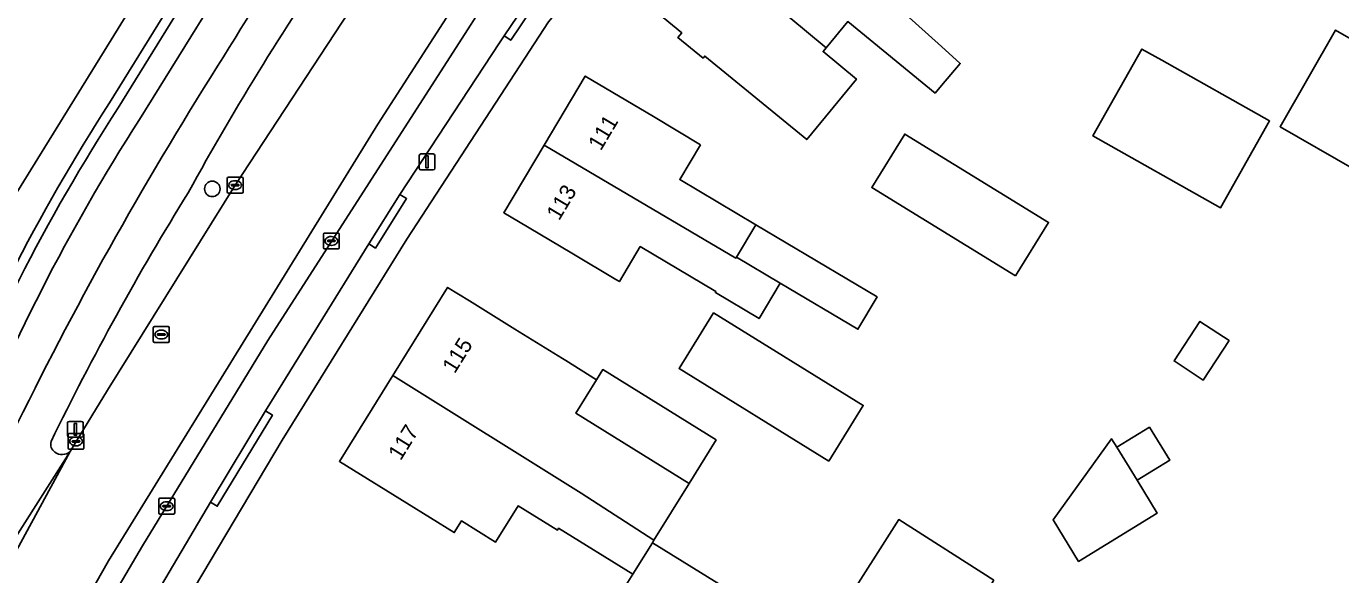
# Model space of a CAD drawing. Extents: x 162879 to 165540, y 384011 to 385181.
# Drawn here: x 164442.3 to 164525.2, y 384862.4 to 384897.1 of the extents above; entities that cross this region are included whole.
import ezdxf

# ---------------------------------------------------------------- set-up
doc = ezdxf.new("R2010")
doc.units = 0
for name, color, linetype in [('IMGEO_Boom', 7, 'Continuous'), ('IMGEO_Erf', 7, 'Continuous'), ('IMGEO_Fietspad_gesloten', 7, 'Continuous'), ('IMGEO_Fietspad_open', 7, 'Continuous'), ('IMGEO_Groenvoorziening', 7, 'Continuous'), ('IMGEO_Kolk', 7, 'Continuous'), ('IMGEO_Lichtmast', 7, 'Continuous'), ('IMGEO_Pand', 7, 'Continuous'), ('IMGEO_Pand_nummerreeks', 7, 'Continuous'), ('IMGEO_Parkeervlak_open', 7, 'Continuous'), ('IMGEO_Rijbaan_lokaal_gesloten', 7, 'Continuous'), ('IMGEO_Rioolput', 7, 'Continuous'), ('IMGEO_Verkeerseiland_open', 7, 'Continuous'), ('IMGEO_Voetpad_open', 7, 'Continuous')]:
    doc.layers.add(name, color=color, linetype=linetype)

msp = doc.modelspace()

# ---------------------------------------------------------------- linework, layer by layer
at = {"layer": 'IMGEO_Boom'}
msp.add_circle((164453.994, 384886.78), 0.489, dxfattribs=at)
at = {"layer": 'IMGEO_Erf'}
for points in [[(164529.298, 384920.884), (164514.486, 384936.751), (164506.803, 384929.629), (164502.671, 384929.959), (164500, 384927.045), (164490.313, 384915.433), (164475.209, 384897.333), (164473.71, 384895.03), (164466.27, 384883.603), (164458.393, 384870.901), (164450.828, 384858.17), (164442.115, 384843.091), (164430.304, 384821.224), (164425.889, 384812.498), (164424.399, 384809.126), (164419.563, 384795.816), (164414.61, 384778.596)], [(164496.927, 384898.538), (164500, 384895.763), (164501.177, 384894.7), (164500, 384893.314), (164499.586, 384892.826), (164494.078, 384897.343), (164492.714, 384895.68), (164492.523, 384895.447), (164494.633, 384893.716), (164491.496, 384889.891), (164485.058, 384895.17), (164484.953, 384895.042), (164483.372, 384896.339), (164483.612, 384896.632), (164481.481, 384898.379)]]:
    msp.add_lwpolyline(points, dxfattribs=at)
for points in [[(164521.352, 384890.703), (164524.859, 384896.807), (164534.246, 384891.414), (164530.739, 384885.309)], [(164517.601, 384885.592), (164509.551, 384890.126), (164512.64, 384895.611), (164513.897, 384894.903), (164520.69, 384891.076)], [(164484.801, 384889.567), (164483.488, 384887.363), (164488.277, 384884.51), (164495.933, 384879.952), (164494.72, 384877.915), (164489.822, 384880.831), (164488.488, 384878.591), (164485.729, 384880.233), (164485.767, 384880.296), (164480.992, 384883.141), (164479.675, 384880.929), (164479.454, 384881.061), (164476.677, 384882.715), (164473.311, 384884.721), (164472.381, 384885.275), (164474.924, 384889.543), (164477.523, 384893.904), (164481.819, 384891.344)], [(164504.671, 384881.281), (164495.593, 384886.862), (164497.673, 384890.245), (164506.751, 384884.664)], [(164485.779, 384870.926), (164484.076, 384868.179), (164481.858, 384864.603), (164481.754, 384864.436), (164485.954, 384861.831), (164484.097, 384858.837), (164479.897, 384861.442), (164480.519, 384862.444), (164475.839, 384865.347), (164475.762, 384865.222), (164473.287, 384866.757), (164471.868, 384864.469), (164469.712, 384865.807), (164469.257, 384865.073), (164466.263, 384866.93), (164462.015, 384869.566), (164465.378, 384874.987), (164468.836, 384880.56), (164470.22, 384879.702), (164473.085, 384877.924), (164476.093, 384876.058), (164476.296, 384875.932), (164478.233, 384874.73), (164478.626, 384875.364)], [(164492.881, 384869.594), (164483.439, 384875.435), (164485.613, 384878.949), (164495.055, 384873.109)], [(164516.508, 384874.709), (164514.667, 384875.915), (164516.299, 384878.407), (164518.14, 384877.201)], [(164508.643, 384863.254), (164507.037, 384865.871), (164510.729, 384870.997), (164511.055, 384870.465), (164513.113, 384871.729), (164514.393, 384869.643), (164512.335, 384868.38), (164513.61, 384866.304)], [(164503.305, 384862.068), (164499.733, 384856.462), (164497.996, 384857.568), (164493.728, 384860.287), (164497.3, 384865.894)]]:
    msp.add_lwpolyline(points, close=True, dxfattribs=at)
at = {"layer": 'IMGEO_Fietspad_gesloten'}
msp.add_lwpolyline([(164441.328, 384871.194), (164434.206, 384854.573), (164432.248, 384850.081), (164445.025, 384870.196)], dxfattribs=at)
for centre, radius, start, end in [((164822.645, 384668.613), 432.08, 145.51947, 148.47611), ((164607.213, 384801.68), 176.478, 145.17301, 151.259), ((164657.357, 384766.101), 240.235, 147.68394, 154.0581), ((164601.492, 384794.289), 175.259, 148.23962, 154.10717), ((164444.415, 384870.655), 0.611, 164.0515, 234.86445), ((164444.52, 384870.746), 0.747, 232.29378, 312.5871)]:
    msp.add_arc(centre, radius, start, end, dxfattribs=at)
at = {"layer": 'IMGEO_Fietspad_open'}
for points in [[(164411.37, 384762.857), (164411.594, 384763.921), (164414.61, 384778.596), (164419.563, 384795.816), (164424.399, 384809.126), (164425.889, 384812.498), (164430.304, 384821.224), (164442.115, 384843.091), (164450.828, 384858.17), (164458.393, 384870.901), (164466.27, 384883.603), (164473.71, 384895.03), (164475.209, 384897.333), (164490.313, 384915.433), (164500, 384927.045), (164502.671, 384929.959), (164505.532, 384933.005), (164510.737, 384938.434), (164511.849, 384939.577), (164513.222, 384940.989), (164519.802, 384947.755)], [(164476.489, 384902.518), (164476.205, 384902.095), (164476.619, 384901.817), (164472.82, 384896.164), (164472.406, 384896.442), (164472.115, 384896), (164465.826, 384886.431), (164466.249, 384886.165), (164464.283, 384883.038), (164463.86, 384883.304), (164457.36, 384872.756), (164457.788, 384872.498), (164454.31, 384866.735), (164453.882, 384866.993), (164447.088, 384855.483)]]:
    msp.add_lwpolyline(points, dxfattribs=at)
at = {"layer": 'IMGEO_Groenvoorziening'}
for points in [[(164440.054, 384883.954), (164455.776, 384909.442)], [(164455.776, 384909.442), (164440.054, 384883.954)], [(164447.518, 384892.214), (164454.906, 384904.196)], [(164456.737, 384903.004), (164449.401, 384891.172)], [(164455.439, 384887.015), (164464.399, 384900.701), (164464.636, 384901.062)], [(164445.025, 384870.196), (164445.403, 384870.831), (164447.387, 384874.069), (164455.439, 384887.015)]]:
    msp.add_lwpolyline(points, dxfattribs=at)
for centre, radius, start, end in [((164822.645, 384668.613), 432.08, 145.51947, 148.47611), ((164607.213, 384801.68), 176.478, 145.17301, 151.259), ((164657.357, 384766.101), 240.235, 147.68394, 154.0581), ((164552.04, 384824.772), 124.392, 147.16803, 158.69017), ((164556.532, 384822.635), 127.178, 147.39073, 158.57344), ((164601.492, 384794.289), 175.259, 148.23962, 154.10717), ((164444.415, 384870.655), 0.611, 164.0515, 234.86445), ((164444.52, 384870.746), 0.747, 232.29378, 312.5871)]:
    msp.add_arc(centre, radius, start, end, dxfattribs=at)
at = {"layer": 'IMGEO_Kolk'}
for p, q in [((164454.936, 384886.59), (164454.936, 384887.442)), ((164455.011, 384887.516), (164455.863, 384887.516)), ((164455.424, 384887.296), (164455.449, 384887.296)), ((164455.937, 384887.442), (164455.937, 384886.59)), ((164455.863, 384886.516), (164455.011, 384886.516)), ((164455.195, 384887.01), (164455.195, 384887.022)), ((164455.633, 384886.973), (164455.235, 384886.973)), ((164455.238, 384887.059), (164455.636, 384887.059)), ((164455.447, 384886.736), (164455.422, 384886.736)), ((164455.679, 384887.022), (164455.679, 384887.01)), ((164461.005, 384883.066), (164461.005, 384883.918)), ((164461.08, 384883.992), (164461.932, 384883.992)), ((164462.006, 384883.918), (164462.006, 384883.066)), ((164461.264, 384883.486), (164461.264, 384883.498)), ((164461.702, 384883.449), (164461.304, 384883.449)), ((164461.307, 384883.535), (164461.705, 384883.535)), ((164461.516, 384883.212), (164461.491, 384883.212)), ((164461.493, 384883.772), (164461.518, 384883.772)), ((164461.748, 384883.498), (164461.748, 384883.486)), ((164461.932, 384882.992), (164461.08, 384882.992)), ((164444.901, 384870.406), (164444.901, 384871.258)), ((164444.976, 384871.332), (164445.828, 384871.332)), ((164445.16, 384870.826), (164445.16, 384870.838)), ((164445.598, 384870.789), (164445.2, 384870.789)), ((164445.203, 384870.875), (164445.601, 384870.875)), ((164445.389, 384871.112), (164445.414, 384871.112)), ((164445.644, 384870.838), (164445.644, 384870.826)), ((164445.902, 384871.258), (164445.902, 384870.406)), ((164445.828, 384870.332), (164444.976, 384870.332)), ((164445.412, 384870.552), (164445.387, 384870.552)), ((164450.621, 384866.315), (164450.621, 384867.167)), ((164450.696, 384867.241), (164451.548, 384867.241)), ((164450.88, 384866.735), (164450.88, 384866.747)), ((164451.318, 384866.698), (164450.92, 384866.698)), ((164450.923, 384866.784), (164451.321, 384866.784)), ((164451.132, 384866.461), (164451.107, 384866.461)), ((164451.109, 384867.021), (164451.134, 384867.021)), ((164451.364, 384866.747), (164451.364, 384866.735)), ((164451.622, 384867.167), (164451.622, 384866.315)), ((164451.548, 384866.241), (164450.696, 384866.241))]:
    msp.add_line(p, q, dxfattribs=at)
for points in [[(164454.936, 384886.59), (164454.936, 384887.442)], [(164455.011, 384887.516), (164455.863, 384887.516)], [(164455.937, 384887.442), (164455.937, 384886.59)], [(164455.863, 384886.516), (164455.011, 384886.516)], [(164461.005, 384883.066), (164461.005, 384883.918)], [(164461.08, 384883.992), (164461.932, 384883.992)], [(164462.006, 384883.918), (164462.006, 384883.066)], [(164461.932, 384882.992), (164461.08, 384882.992)], [(164444.901, 384870.406), (164444.901, 384871.258)], [(164444.976, 384871.332), (164445.828, 384871.332)], [(164445.902, 384871.258), (164445.902, 384870.406)], [(164445.828, 384870.332), (164444.976, 384870.332)], [(164450.621, 384866.315), (164450.621, 384867.167)], [(164450.696, 384867.241), (164451.548, 384867.241)], [(164451.622, 384867.167), (164451.622, 384866.315)], [(164451.548, 384866.241), (164450.696, 384866.241)]]:
    msp.add_lwpolyline(points, dxfattribs=at)
for centre, radius, start, end in [((164455.013, 384887.44), 0.0765, 91.55205, 178.44795), ((164455.013, 384887.44), 0.0765, 91.55205, 178.44795), ((164455.861, 384887.44), 0.0765, 1.55205, 88.44795), ((164455.861, 384887.44), 0.0765, 1.55205, 88.44795), ((164455.013, 384886.592), 0.0765, 181.55205, 268.44795), ((164455.013, 384886.592), 0.0765, 181.55205, 268.44795), ((164455.235, 384887.019), 0.0403, 85.87752, 175.75265), ((164455.232, 384887.009), 0.0366, 178.93798, 274.71019), ((164455.636, 384887.016), 0.043, 264.86636, 352.45326), ((164455.64, 384887.021), 0.0386, 1.73085, 96.63898), ((164455.861, 384886.592), 0.0765, 271.55205, 358.44795), ((164455.861, 384886.592), 0.0765, 271.55205, 358.44795), ((164461.082, 384883.916), 0.0765, 91.55205, 178.44795), ((164461.082, 384883.916), 0.0765, 91.55205, 178.44795), ((164461.93, 384883.916), 0.0765, 1.55205, 88.44795), ((164461.93, 384883.916), 0.0765, 1.55205, 88.44795), ((164461.082, 384883.068), 0.0765, 181.55205, 268.44795), ((164461.082, 384883.068), 0.0765, 181.55205, 268.44795), ((164461.304, 384883.495), 0.0403, 85.87752, 175.75265), ((164461.301, 384883.485), 0.0366, 178.93798, 274.71019), ((164461.705, 384883.492), 0.043, 264.86636, 352.45326), ((164461.709, 384883.497), 0.0386, 1.73085, 96.63898), ((164461.93, 384883.068), 0.0765, 271.55205, 358.44795), ((164461.93, 384883.068), 0.0765, 271.55205, 358.44795), ((164444.978, 384871.256), 0.0765, 91.55205, 178.44795), ((164444.978, 384871.256), 0.0765, 91.55205, 178.44795), ((164445.2, 384870.835), 0.0403, 85.87752, 175.75265), ((164445.197, 384870.825), 0.0366, 178.93798, 274.71019), ((164445.601, 384870.832), 0.043, 264.86636, 352.45326), ((164445.605, 384870.837), 0.0386, 1.73085, 96.63898), ((164445.826, 384871.256), 0.0765, 1.55205, 88.44795), ((164445.826, 384871.256), 0.0765, 1.55205, 88.44795), ((164444.978, 384870.408), 0.0765, 181.55205, 268.44795), ((164444.978, 384870.408), 0.0765, 181.55205, 268.44795), ((164445.826, 384870.408), 0.0765, 271.55205, 358.44795), ((164445.826, 384870.408), 0.0765, 271.55205, 358.44795), ((164450.698, 384867.165), 0.0765, 91.55205, 178.44795), ((164450.698, 384867.165), 0.0765, 91.55205, 178.44795), ((164450.92, 384866.744), 0.0403, 85.87752, 175.75265), ((164450.917, 384866.734), 0.0366, 178.93798, 274.71019), ((164451.321, 384866.741), 0.043, 264.86636, 352.45326), ((164451.325, 384866.746), 0.0386, 1.73085, 96.63898), ((164451.546, 384867.165), 0.0765, 1.55205, 88.44795), ((164451.546, 384867.165), 0.0765, 1.55205, 88.44795), ((164450.698, 384866.317), 0.0765, 181.55205, 268.44795), ((164450.698, 384866.317), 0.0765, 181.55205, 268.44795), ((164451.546, 384866.317), 0.0765, 271.55205, 358.44795), ((164451.546, 384866.317), 0.0765, 271.55205, 358.44795)]:
    msp.add_arc(centre, radius, start, end, dxfattribs=at)
for centre, major_axis, ratio, start_param, end_param in [((164455.423, 384887.016), (-0.387, 0.002), 0.722429, 4.712389, 7.853982), ((164455.448, 384887.016), (-0.39, 0.002), 0.717154, 1.570796, 4.712389), ((164461.492, 384883.492), (-0.387, 0.002), 0.722429, 4.712389, 7.853982), ((164461.517, 384883.492), (-0.39, 0.002), 0.717154, 1.570796, 4.712389), ((164445.388, 384870.832), (-0.387, 0.002), 0.722429, 4.712389, 7.853982), ((164445.413, 384870.832), (-0.39, 0.002), 0.717154, 1.570796, 4.712389), ((164451.108, 384866.741), (-0.387, 0.002), 0.722429, 4.712389, 7.853982), ((164451.133, 384866.741), (-0.39, 0.002), 0.717154, 1.570796, 4.712389)]:
    msp.add_ellipse(centre, major_axis=major_axis, ratio=ratio, start_param=start_param, end_param=end_param, dxfattribs=at)
at = {"layer": 'IMGEO_Lichtmast'}
for p, q in [((164467.048, 384888.085), (164467.048, 384888.885)), ((164467.048, 384888.885), (164467.048, 384888.085)), ((164467.148, 384888.985), (164467.938, 384888.985)), ((164467.938, 384888.985), (164467.148, 384888.985)), ((164468.038, 384888.885), (164468.038, 384888.085)), ((164468.038, 384888.085), (164468.038, 384888.885)), ((164467.938, 384887.985), (164467.148, 384887.985)), ((164467.148, 384887.985), (164467.938, 384887.985)), ((164444.862, 384871.197), (164444.862, 384871.997)), ((164444.862, 384871.997), (164444.862, 384871.197)), ((164444.962, 384872.097), (164445.752, 384872.097)), ((164445.752, 384872.097), (164444.962, 384872.097)), ((164445.852, 384871.997), (164445.852, 384871.197)), ((164445.852, 384871.197), (164445.852, 384871.997)), ((164445.752, 384871.097), (164444.962, 384871.097)), ((164444.962, 384871.097), (164445.752, 384871.097))]:
    msp.add_line(p, q, dxfattribs=at)
for points in [[(164467.468, 384888.86), (164467.618, 384888.86), (164467.618, 384888.11), (164467.468, 384888.11), (164467.468, 384888.86)], [(164445.282, 384871.972), (164445.432, 384871.972), (164445.432, 384871.222), (164445.282, 384871.222), (164445.282, 384871.972)]]:
    msp.add_lwpolyline(points, dxfattribs=at)
for centre, start, end in [((164467.148, 384888.885), 90, 180), ((164467.148, 384888.885), 90, 180), ((164467.938, 384888.885), 0, 90), ((164467.938, 384888.885), 360, 90), ((164467.148, 384888.085), 180, 270), ((164467.148, 384888.085), 180, 270), ((164467.938, 384888.085), 270, 0), ((164467.938, 384888.085), 270, 0), ((164444.962, 384871.997), 90, 180), ((164444.962, 384871.997), 90, 180), ((164445.752, 384871.997), 0, 90), ((164445.752, 384871.997), 360, 90), ((164444.962, 384871.197), 180, 270), ((164444.962, 384871.197), 180, 270), ((164445.752, 384871.197), 270, 0), ((164445.752, 384871.197), 270, 0)]:
    msp.add_arc(centre, 0.1, start, end, dxfattribs=at)
at = {"layer": 'IMGEO_Pand'}
for points in [[(164492.714, 384895.68), (164494.078, 384897.343), (164499.586, 384892.826), (164500, 384893.314), (164501.177, 384894.7), (164500, 384895.763), (164496.927, 384898.538), (164496.598, 384898.835), (164493.49, 384901.403), (164493.418, 384901.315), (164487.72, 384905.989), (164484.569, 384902.145), (164490.357, 384897.644)], [(164492.714, 384895.68), (164490.357, 384897.644), (164484.569, 384902.145), (164481.481, 384898.379), (164483.612, 384896.632), (164483.372, 384896.339), (164484.953, 384895.042), (164485.058, 384895.17), (164491.496, 384889.891), (164494.633, 384893.716), (164492.523, 384895.447)], [(164534.246, 384891.414), (164524.859, 384896.807), (164521.352, 384890.703), (164530.739, 384885.309)], [(164520.69, 384891.076), (164513.897, 384894.903), (164512.64, 384895.611), (164509.551, 384890.126), (164517.601, 384885.592)], [(164484.801, 384889.567), (164481.819, 384891.344), (164477.523, 384893.904), (164474.924, 384889.543), (164487.025, 384882.407), (164487.064, 384882.473), (164488.277, 384884.51), (164483.488, 384887.363)], [(164504.671, 384881.281), (164506.751, 384884.664), (164497.673, 384890.245), (164495.593, 384886.862)], [(164474.924, 384889.543), (164472.381, 384885.275), (164473.311, 384884.721), (164476.677, 384882.715), (164479.454, 384881.061), (164479.675, 384880.929), (164480.992, 384883.141), (164485.767, 384880.296), (164485.729, 384880.233), (164488.488, 384878.591), (164489.822, 384880.831), (164487.064, 384882.473), (164487.025, 384882.407)], [(164488.277, 384884.51), (164487.064, 384882.473), (164489.822, 384880.831), (164494.72, 384877.915), (164495.933, 384879.952)], [(164478.233, 384874.73), (164476.296, 384875.932), (164476.093, 384876.058), (164473.085, 384877.924), (164470.22, 384879.702), (164468.836, 384880.56), (164465.378, 384874.987), (164477.26, 384867.557), (164481.858, 384864.603), (164484.076, 384868.179), (164476.922, 384872.617)], [(164492.881, 384869.594), (164495.055, 384873.109), (164485.613, 384878.949), (164483.439, 384875.435)], [(164516.299, 384878.407), (164514.667, 384875.915), (164516.508, 384874.709), (164518.14, 384877.201)], [(164477.26, 384867.557), (164465.378, 384874.987), (164462.015, 384869.566), (164466.263, 384866.93), (164469.257, 384865.073), (164469.712, 384865.807), (164471.868, 384864.469), (164473.287, 384866.757), (164475.762, 384865.222), (164475.839, 384865.347), (164480.519, 384862.444), (164481.754, 384864.436), (164481.858, 384864.603)], [(164478.233, 384874.73), (164476.922, 384872.617), (164484.076, 384868.179), (164485.779, 384870.926), (164478.626, 384875.364)], [(164511.055, 384870.465), (164512.335, 384868.38), (164514.393, 384869.643), (164513.113, 384871.729)], [(164512.335, 384868.38), (164511.055, 384870.465), (164510.729, 384870.997), (164507.037, 384865.871), (164508.643, 384863.254), (164513.61, 384866.304)], [(164503.305, 384862.068), (164497.3, 384865.894), (164493.728, 384860.287), (164497.996, 384857.568), (164499.733, 384856.462)], [(164481.754, 384864.436), (164480.519, 384862.444), (164479.897, 384861.442), (164484.097, 384858.837), (164485.954, 384861.831)]]:
    msp.add_lwpolyline(points, close=True, dxfattribs=at)
at = {"layer": 'IMGEO_Parkeervlak_open'}
for points in [[(164476.538, 384906.461), (164472.931, 384901.262), (164470.273, 384897.119), (164457.492, 384877.201), (164449.591, 384864.231), (164441.661, 384850.736), (164437.347, 384843.111), (164429.393, 384828.507), (164424.366, 384818.895), (164420.582, 384810.694), (164417.221, 384801.957), (164413.774, 384791.048), (164411.542, 384783.001), (164409.229, 384771.64)], [(164425.058, 384815.408), (164426.677, 384818.505), (164431.656, 384828.03), (164433.112, 384830.686), (164437.068, 384837.994), (164438.997, 384841.49), (164443.482, 384849.258), (164447.088, 384855.483), (164453.882, 384866.993), (164457.36, 384872.756), (164463.86, 384883.304), (164465.826, 384886.431), (164472.115, 384896), (164472.406, 384896.442), (164476.205, 384902.095), (164476.489, 384902.518)]]:
    msp.add_lwpolyline(points, dxfattribs=at)
at = {"layer": 'IMGEO_Rijbaan_lokaal_gesloten'}
for points in [[(164430.673, 384833.693), (164447.441, 384863.285), (164464.442, 384890.858), (164468.976, 384897.91), (164471.584, 384901.964), (164475.854, 384908.1), (164481.056, 384913.77), (164487.538, 384920.685), (164488.058, 384921.24), (164488.222, 384921.429), (164498.545, 384933.029), (164498.796, 384933.297), (164500, 384934.586), (164503.392, 384938.251), (164505.447, 384940.384), (164506.907, 384941.914), (164512.973, 384948.151), (164513.847, 384949.055), (164517.126, 384952.444), (164518.037, 384953.391), (164520.096, 384955.513), (164523.598, 384959.073), (164534.339, 384969.992)], [(164487.538, 384920.685), (164481.056, 384913.77), (164475.854, 384908.1), (164471.584, 384901.964), (164468.976, 384897.91), (164464.442, 384890.858), (164447.441, 384863.285), (164430.673, 384833.693), (164423.298, 384819.712), (164419.028, 384810.315), (164414.758, 384799.053), (164410.876, 384786.043)], [(164468.454, 384906.745), (164466.894, 384904.461), (164466.803, 384904.326), (164464.636, 384901.062), (164464.399, 384900.701), (164455.439, 384887.015), (164447.387, 384874.069), (164445.403, 384870.831), (164445.025, 384870.196), (164435.252, 384852.178), (164430.361, 384843.091), (164425.703, 384834.781), (164419.027, 384821.81), (164415.456, 384814.509), (164412.584, 384807.324), (164410.1, 384800.062), (164405.946, 384786.587)], [(164413.774, 384791.048), (164417.221, 384801.957), (164420.582, 384810.694), (164424.366, 384818.895), (164429.393, 384828.507), (164437.347, 384843.111), (164441.661, 384850.736), (164449.591, 384864.231), (164457.492, 384877.201), (164470.273, 384897.119), (164472.931, 384901.262)], [(164430.361, 384843.091), (164435.252, 384852.178), (164445.025, 384870.196), (164432.248, 384850.081), (164427.068, 384840.78), (164416.149, 384820.002)]]:
    msp.add_lwpolyline(points, dxfattribs=at)
at = {"layer": 'IMGEO_Rioolput'}
for p, q in [((164450.35, 384878.081), (164451.202, 384878.081)), ((164450.275, 384877.155), (164450.275, 384878.007)), ((164450.534, 384877.575), (164450.534, 384877.587)), ((164450.972, 384877.538), (164450.574, 384877.538)), ((164450.577, 384877.624), (164450.975, 384877.624)), ((164450.786, 384877.301), (164450.761, 384877.301)), ((164450.763, 384877.861), (164450.788, 384877.861)), ((164451.018, 384877.587), (164451.018, 384877.575)), ((164451.276, 384878.007), (164451.276, 384877.155)), ((164451.202, 384877.081), (164450.35, 384877.081))]:
    msp.add_line(p, q, dxfattribs=at)
for points in [[(164450.35, 384878.081), (164451.202, 384878.081)], [(164450.275, 384877.155), (164450.275, 384878.007)], [(164451.276, 384878.007), (164451.276, 384877.155)], [(164451.202, 384877.081), (164450.35, 384877.081)]]:
    msp.add_lwpolyline(points, dxfattribs=at)
for centre, radius, start, end in [((164450.352, 384878.005), 0.0765, 91.55205, 178.44795), ((164450.352, 384878.005), 0.0765, 91.55205, 178.44795), ((164451.2, 384878.005), 0.0765, 1.55205, 88.44795), ((164451.2, 384878.005), 0.0765, 1.55205, 88.44795), ((164450.574, 384877.584), 0.0403, 85.87752, 175.75265), ((164450.571, 384877.574), 0.0366, 178.93798, 274.71019), ((164450.975, 384877.581), 0.043, 264.86636, 352.45326), ((164450.979, 384877.586), 0.0386, 1.73085, 96.63898), ((164450.352, 384877.157), 0.0765, 181.55205, 268.44795), ((164450.352, 384877.157), 0.0765, 181.55205, 268.44795), ((164451.2, 384877.157), 0.0765, 271.55205, 358.44795), ((164451.2, 384877.157), 0.0765, 271.55205, 358.44795)]:
    msp.add_arc(centre, radius, start, end, dxfattribs=at)
for centre, major_axis, ratio, start_param, end_param in [((164450.762, 384877.581), (-0.387, 0.002), 0.722429, 4.712389, 7.853982), ((164450.787, 384877.581), (-0.39, 0.002), 0.717154, 1.570796, 4.712389)]:
    msp.add_ellipse(centre, major_axis=major_axis, ratio=ratio, start_param=start_param, end_param=end_param, dxfattribs=at)
at = {"layer": 'IMGEO_Verkeerseiland_open'}
for points in [[(164454.906, 384904.196), (164447.518, 384892.214)], [(164448.06, 384891.896), (164455.448, 384903.863)]]:
    msp.add_lwpolyline(points, dxfattribs=at)
for centre, radius, start, end in [((164552.04, 384824.772), 124.392, 147.16803, 158.69017), ((164553.741, 384823.697), 125.775, 147.16461, 158.58075)]:
    msp.add_arc(centre, radius, start, end, dxfattribs=at)
at = {"layer": 'IMGEO_Voetpad_open'}
for points in [[(164455.448, 384903.863), (164448.06, 384891.896)], [(164449.401, 384891.172), (164456.737, 384903.004)]]:
    msp.add_lwpolyline(points, dxfattribs=at)
for points in [[(164476.205, 384902.095), (164472.406, 384896.442), (164472.82, 384896.164), (164476.619, 384901.817)], [(164465.826, 384886.431), (164463.86, 384883.304), (164464.283, 384883.038), (164466.249, 384886.165)], [(164453.882, 384866.993), (164454.31, 384866.735), (164457.788, 384872.498), (164457.36, 384872.756)]]:
    msp.add_lwpolyline(points, close=True, dxfattribs=at)
for centre, radius, start, end in [((164553.741, 384823.697), 125.775, 147.16461, 158.58075), ((164556.532, 384822.635), 127.178, 147.39073, 158.57344)]:
    msp.add_arc(centre, radius, start, end, dxfattribs=at)

# ---------------------------------------------------------------- texts
at = {"layer": 'IMGEO_Pand_nummerreeks'}
for s, rotation, p in [('111', 59.20946, (164478.502, 384889.138)), ('113', 59.20946, (164475.873, 384884.727)), ('115', 58.18386, (164469.287, 384875.067)), ('117', 58.18386, (164465.876, 384869.57))]:
    msp.add_text(s, height=1, rotation=rotation, dxfattribs=at).set_placement(p)

doc.saveas('drawing.dxf')
